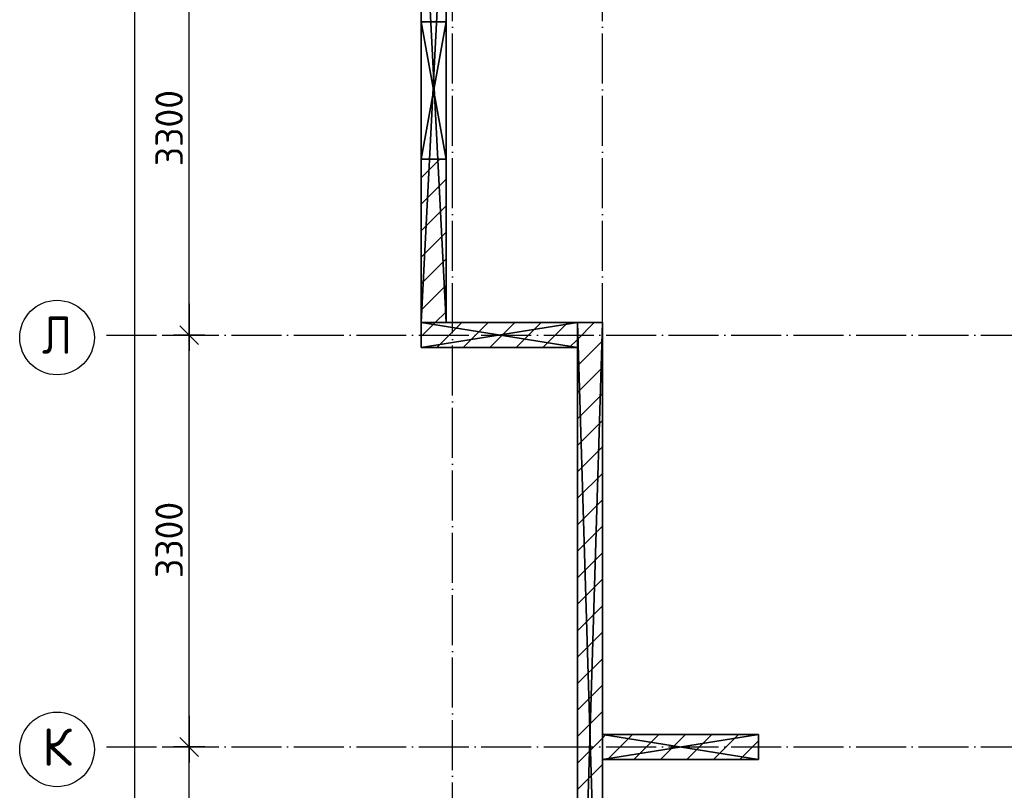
# Model space of a CAD drawing. Header units: millimetres. Extents: x 40580 to 559114, y -343730 to 81020.
# Tile 478 of 656: x 379333 to 387216, y -61368 to -55194. Entities that reach past the tile are written whole.
import ezdxf
from ezdxf.enums import TextEntityAlignment as Align

# ---------------------------------------------------------------- set-up
doc = ezdxf.new("R2010")
doc.units = ezdxf.units.MM
doc.linetypes.add('______11', pattern=[500, 400, -50, 0, -50])
doc.linetypes.add('______5', pattern=[1100, 800, -100, 100, -100])
for name, color, linetype in [('____________', 7, 'Continuous'), ('___________________', 253, '______5'), ('______________________', 7, 'Continuous')]:
    doc.layers.add(name, color=color, linetype=linetype)
doc.styles.add('ISOCPEUR', font='isocpeur.ttf')

# ---------------------------------------------------------------- blocks, each defined once
blk = doc.blocks.new('ALL_ML_STRICH')
at = {"color": 0, "linetype": 'ByBlock', "lineweight": -2}
for p, q in [((0, -0.5), (0, 0.5)), ((-1, 0), (0.5, 0)), ((-0.3, -0.3), (0.3, 0.3))]:
    blk.add_line(p, q, dxfattribs=at)

msp = doc.modelspace()

# ---------------------------------------------------------------- linework, layer by layer
at = {"layer": '____________', "color": 253, "linetype": '______11'}
for p, q in [((382736.8, -55211, -3800), (382748.1, -55199.8, -3800)), ((382672.4, -57821, -3800), (382872.4, -57621, -3800)), ((383096.7, -57821, -3800), (383296.7, -57621, -3800)), ((383520.9, -57821, -3800), (383720.9, -57621, -3800)), ((383798.1, -57968.1, -3800), (383998.1, -57768.1, -3800)), ((383798.1, -58392.4, -3800), (383998.1, -58192.4, -3800)), ((383798.1, -58816.7, -3800), (383998.1, -58616.7, -3800)), ((383798.1, -59240.9, -3800), (383998.1, -59040.9, -3800)), ((383798.1, -59665.2, -3800), (383998.1, -59465.2, -3800)), ((383798.1, -60089.5, -3800), (383998.1, -59889.5, -3800)), ((383798.1, -60513.7, -3800), (383998.1, -60313.7, -3800)), ((383798.1, -60938, -3800), (383998.1, -60738, -3800)), ((384039.3, -61121, -3800), (384239.3, -60921, -3800)), ((384463.6, -61121, -3800), (384663.6, -60921, -3800)), ((384887.8, -61121, -3800), (385087.8, -60921, -3800)), ((383798.1, -61362.2, -3800), (383998.1, -61162.2, -3800))]:
    msp.add_line(p, q, dxfattribs=at)
at = {"layer": '____________', "color": 253, "linetype": '______5'}
for p, q in [((382548.1, -56460.4, -3800), (382697.5, -56311, -3800)), ((382548.1, -57733.2, -3800), (382660.3, -57621, -3800)), ((382884.5, -57821, -3800), (383084.5, -57621, -3800)), ((383308.8, -57821, -3800), (383508.8, -57621, -3800)), ((383798.1, -57756, -3800), (383933.1, -57621, -3800)), ((383733.1, -57821, -3800), (383798.1, -57756, -3800)), ((383798.1, -58180.3, -3800), (383998.1, -57980.3, -3800)), ((383798.1, -58604.5, -3800), (383998.1, -58404.5, -3800)), ((383798.1, -59028.8, -3800), (383998.1, -58828.8, -3800)), ((383798.1, -59453.1, -3800), (383998.1, -59253.1, -3800)), ((383798.1, -59877.3, -3800), (383998.1, -59677.3, -3800)), ((383798.1, -60301.6, -3800), (383998.1, -60101.6, -3800)), ((383798.1, -60725.8, -3800), (383998.1, -60525.8, -3800)), ((383998.1, -60950.1, -3800), (384027.2, -60921, -3800)), ((384251.4, -61121, -3800), (384451.4, -60921, -3800)), ((384675.7, -61121, -3800), (384875.7, -60921, -3800)), ((383798.1, -61150.1, -3800), (383998.1, -60950.1, -3800)), ((385100, -61121, -3800), (385248.1, -60972.9, -3800))]:
    msp.add_line(p, q, dxfattribs=at)
at = {"layer": '____________', "color": 253, "linetype": '______11', "elevation": -3800}
for points in [[(382548.1, -56672.5), (382748.1, -56472.5), (382748.1, -56472.5)], [(382548.1, -57096.8), (382748.1, -56896.8), (382748.1, -56896.8)], [(382548.1, -57521.1), (382748.1, -57321.1), (382748.1, -57321.1)]]:
    msp.add_lwpolyline(points, dxfattribs=at)
at = {"layer": '____________', "color": 253, "linetype": '______5', "elevation": -3800}
for points in [[(382548.1, -56884.7), (382748.1, -56684.7), (382748.1, -56684.7)], [(382548.1, -57308.9), (382748.1, -57108.9), (382748.1, -57108.9)], [(382660.3, -57621), (382748.1, -57533.2), (382748.1, -57533.2)]]:
    msp.add_lwpolyline(points, dxfattribs=at)
at = {"layer": '___________________', "color": 253, "linetype": '______11'}
for p, q in [((382798.1, -88711, -3800), (382798.1, -38631, -3800)), ((383998.1, -88711, -3800), (383998.1, -38631, -3800)), ((380028.1, -57721, -3800), (397268.1, -57721, -3800)), ((380028.1, -61021, -3800), (397268.1, -61021, -3800))]:
    msp.add_line(p, q, dxfattribs=at)
at = {"layer": '___________________', "color": 7, "linetype": 'Continuous'}
for centre in [(379631.9, -57740.5, -3800), (379631.9, -61040.5, -3800)]:
    msp.add_circle(centre, 298.8, dxfattribs=at)
at = {"layer": '______________________', "color": 7, "linetype": 'Continuous'}
for p, q in [((380253.8, -86121, -3800), (380253.8, -39631, -3800)), ((380689.5, -57721, -3800), (380689.5, -54421, -3800)), ((380689.5, -61021, -3800), (380689.5, -57721, -3800)), ((380689.5, -64321, -3800), (380689.5, -61021, -3800))]:
    msp.add_line(p, q, dxfattribs=at)
at = {"layer": '______________________', "color": 253, "linetype": 'Continuous'}
for p, q in [((380474.3, -57721, -3800), (380689.5, -57721, -3800)), ((380474.3, -57721, -3800), (380689.5, -57721, -3800)), ((380474.3, -61021, -3800), (380689.5, -61021, -3800)), ((380474.3, -61021, -3800), (380689.5, -61021, -3800))]:
    msp.add_line(p, q, dxfattribs=at)

# ---------------------------------------------------------------- block references
at = {"layer": '______________________', "color": 7, "linetype": 'Continuous', "xscale": 250, "yscale": 250, "zscale": 250}
for p, rotation in [((380689.5, -57721, -3800), 270), ((380689.5, -57721, -3800), 90), ((380689.5, -61021, -3800), 270), ((380689.5, -61021, -3800), 90)]:
    msp.add_blockref('ALL_ML_STRICH', p, dxfattribs=dict(at, rotation=rotation))

# ---------------------------------------------------------------- texts
at = {"layer": '___________________', "color": 7, "linetype": 'Continuous', "style": 'ISOCPEUR', "width": 0.999536}
for s, p, p2 in [('Л', (379511.9, -57871, -3800), (379751.8, -57871, -3800)), ('К', (379511.9, -61171, -3800), (379751.8, -61171, -3800))]:
    msp.add_text(s, height=300, dxfattribs=at).set_placement(p, p2, align=Align.FIT)
at = {"layer": '______________________', "color": 7, "style": 'ISOCPEUR'}
for p in [(380639.5, -56368, -3800), (380639.5, -59668, -3800)]:
    msp.add_text('3300', height=220, rotation=90, dxfattribs=at).set_placement(p)

# ---------------------------------------------------------------- meshes
at = {"layer": '____________', "color": 7, "linetype": 'Continuous'}
mesh = msp.add_polyface(dxfattribs=at)
corners = [(382748.1, -57621, -7600), (382548.1, -57621, -7600), (382548.1, -53701, -7600), (382748.1, -53701, -7600)]
mesh.append_faces([[corners[k] for k in face] for face in [(1, 2, 0)]], dxfattribs={"vtx1": -1, "color": 7})
mesh.append_faces([[corners[k] for k in face] for face in [(2, 3, 0)]], dxfattribs={"vtx2": -1, "color": 7})
mesh = msp.add_polyface(dxfattribs=at)
corners = [(382548.1, -57621, -4150), (382748.1, -57621, -4150), (382748.1, -53701, -4150), (382548.1, -53701, -4150)]
mesh.append_faces([[corners[k] for k in face] for face in [(1, 2, 0)]], dxfattribs={"vtx1": -1, "color": 7})
mesh.append_faces([[corners[k] for k in face] for face in [(2, 3, 0)]], dxfattribs={"vtx2": -1, "color": 7})
mesh = msp.add_polyface(dxfattribs=at)
corners = [(382548.1, -53701, -7600), (382548.1, -57621, -7600), (382548.1, -57621, -4150), (382548.1, -53701, -4150), (382548.1, -55211, -4400), (382548.1, -56311, -4400), (382548.1, -56311, -5700), (382548.1, -55211, -5700)]
mesh.append_faces([[corners[k] for k in face] for face in [(3, 4, 5), (7, 0, 1), (7, 3, 0)]], dxfattribs={"vtx0": -1, "vtx2": -1, "color": 7})
mesh.append_faces([[corners[k] for k in face] for face in [(2, 3, 5), (5, 6, 2), (1, 2, 6), (6, 7, 1), (7, 4, 3)]], dxfattribs={"vtx1": -1, "vtx2": -1, "color": 7})
mesh = msp.add_polyface(dxfattribs=at)
corners = [(382748.1, -57621, -7600), (382748.1, -53701, -7600), (382748.1, -53701, -4150), (382748.1, -57621, -4150), (382748.1, -56311, -4400), (382748.1, -55211, -4400), (382748.1, -55211, -5700), (382748.1, -56311, -5700)]
mesh.append_faces([[corners[k] for k in face] for face in [(3, 4, 5), (7, 0, 1), (7, 3, 0)]], dxfattribs={"vtx0": -1, "vtx2": -1, "color": 7})
mesh.append_faces([[corners[k] for k in face] for face in [(2, 3, 5), (5, 6, 2), (1, 2, 6), (6, 7, 1), (7, 4, 3)]], dxfattribs={"vtx1": -1, "vtx2": -1, "color": 7})
mesh = msp.add_polyface(dxfattribs=at)
corners = [(382748.1, -55211, -5700), (382748.1, -55211, -4400), (382548.1, -55211, -4400), (382548.1, -55211, -5700)]
mesh.append_faces([[corners[k] for k in face] for face in [(1, 2, 0)]], dxfattribs={"vtx1": -1, "color": 7})
mesh.append_faces([[corners[k] for k in face] for face in [(2, 3, 0)]], dxfattribs={"vtx2": -1, "color": 7})
mesh = msp.add_polyface(dxfattribs=at)
corners = [(382748.1, -56311, -5700), (382748.1, -55211, -5700), (382548.1, -55211, -5700), (382548.1, -56311, -5700)]
mesh.append_faces([[corners[k] for k in face] for face in [(1, 2, 0)]], dxfattribs={"vtx1": -1, "color": 7})
mesh.append_faces([[corners[k] for k in face] for face in [(2, 3, 0)]], dxfattribs={"vtx2": -1, "color": 7})
mesh = msp.add_polyface(dxfattribs=at)
corners = [(382548.1, -56311, -4400), (382548.1, -55211, -4400), (382748.1, -55211, -4400), (382748.1, -56311, -4400)]
mesh.append_faces([[corners[k] for k in face] for face in [(1, 2, 0)]], dxfattribs={"vtx1": -1, "color": 7})
mesh.append_faces([[corners[k] for k in face] for face in [(2, 3, 0)]], dxfattribs={"vtx2": -1, "color": 7})
mesh = msp.add_polyface(dxfattribs=at)
corners = [(382548.1, -56311, -5700), (382548.1, -56311, -4400), (382748.1, -56311, -4400), (382748.1, -56311, -5700)]
mesh.append_faces([[corners[k] for k in face] for face in [(1, 2, 0)]], dxfattribs={"vtx1": -1, "color": 7})
mesh.append_faces([[corners[k] for k in face] for face in [(2, 3, 0)]], dxfattribs={"vtx2": -1, "color": 7})
mesh = msp.add_polyface(dxfattribs=at)
corners = [(382548.1, -57621, -7600), (382748.1, -57621, -7600), (382748.1, -57621, -4150), (382548.1, -57621, -4150)]
mesh.append_faces([[corners[k] for k in face] for face in [(1, 2, 0)]], dxfattribs={"vtx1": -1, "color": 7})
mesh.append_faces([[corners[k] for k in face] for face in [(2, 3, 0)]], dxfattribs={"vtx2": -1, "color": 7})
mesh = msp.add_polyface(dxfattribs=at)
corners = [(382548.1, -57621, -7600), (382548.1, -57821, -7600), (382548.1, -57821, -4150), (382548.1, -57621, -4150)]
mesh.append_faces([[corners[k] for k in face] for face in [(1, 2, 0)]], dxfattribs={"vtx1": -1, "color": 7})
mesh.append_faces([[corners[k] for k in face] for face in [(2, 3, 0)]], dxfattribs={"vtx2": -1, "color": 7})
mesh = msp.add_polyface(dxfattribs=at)
corners = [(383798.1, -57621, -7600), (382548.1, -57621, -7600), (382548.1, -57621, -4150), (383798.1, -57621, -4150)]
mesh.append_faces([[corners[k] for k in face] for face in [(1, 2, 0)]], dxfattribs={"vtx1": -1, "color": 7})
mesh.append_faces([[corners[k] for k in face] for face in [(2, 3, 0)]], dxfattribs={"vtx2": -1, "color": 7})
mesh = msp.add_polyface(dxfattribs=at)
corners = [(383798.1, -57821, -4150), (383798.1, -57621, -4150), (382548.1, -57621, -4150), (382548.1, -57821, -4150)]
mesh.append_faces([[corners[k] for k in face] for face in [(1, 2, 0)]], dxfattribs={"vtx1": -1, "color": 7})
mesh.append_faces([[corners[k] for k in face] for face in [(2, 3, 0)]], dxfattribs={"vtx2": -1, "color": 7})
mesh = msp.add_polyface(dxfattribs=at)
corners = [(383798.1, -57621, -7600), (383798.1, -57821, -7600), (382548.1, -57821, -7600), (382548.1, -57621, -7600)]
mesh.append_faces([[corners[k] for k in face] for face in [(1, 2, 0)]], dxfattribs={"vtx1": -1, "color": 7})
mesh.append_faces([[corners[k] for k in face] for face in [(2, 3, 0)]], dxfattribs={"vtx2": -1, "color": 7})
mesh = msp.add_polyface(dxfattribs=at)
corners = [(383798.1, -57821, -7600), (383798.1, -57621, -7600), (383798.1, -57621, -4150), (383798.1, -57821, -4150)]
mesh.append_faces([[corners[k] for k in face] for face in [(1, 2, 0)]], dxfattribs={"vtx1": -1, "color": 7})
mesh.append_faces([[corners[k] for k in face] for face in [(2, 3, 0)]], dxfattribs={"vtx2": -1, "color": 7})
mesh = msp.add_polyface(dxfattribs=at)
corners = [(383798.1, -57621, -7600), (383798.1, -64221, -7600), (383798.1, -64221, -4150), (383798.1, -57621, -4150)]
mesh.append_faces([[corners[k] for k in face] for face in [(1, 2, 0)]], dxfattribs={"vtx1": -1, "color": 7})
mesh.append_faces([[corners[k] for k in face] for face in [(2, 3, 0)]], dxfattribs={"vtx2": -1, "color": 7})
mesh = msp.add_polyface(dxfattribs=at)
corners = [(383998.1, -57621, -7600), (383798.1, -57621, -7600), (383798.1, -57621, -4150), (383998.1, -57621, -4150)]
mesh.append_faces([[corners[k] for k in face] for face in [(1, 2, 0)]], dxfattribs={"vtx1": -1, "color": 7})
mesh.append_faces([[corners[k] for k in face] for face in [(2, 3, 0)]], dxfattribs={"vtx2": -1, "color": 7})
mesh = msp.add_polyface(dxfattribs=at)
corners = [(383798.1, -64221, -4150), (383998.1, -64221, -4150), (383998.1, -57621, -4150), (383798.1, -57621, -4150)]
mesh.append_faces([[corners[k] for k in face] for face in [(1, 2, 0)]], dxfattribs={"vtx1": -1, "color": 7})
mesh.append_faces([[corners[k] for k in face] for face in [(2, 3, 0)]], dxfattribs={"vtx2": -1, "color": 7})
mesh = msp.add_polyface(dxfattribs=at)
corners = [(383998.1, -64221, -7600), (383798.1, -64221, -7600), (383798.1, -57621, -7600), (383998.1, -57621, -7600)]
mesh.append_faces([[corners[k] for k in face] for face in [(1, 2, 0)]], dxfattribs={"vtx1": -1, "color": 7})
mesh.append_faces([[corners[k] for k in face] for face in [(2, 3, 0)]], dxfattribs={"vtx2": -1, "color": 7})
mesh = msp.add_polyface(dxfattribs=at)
corners = [(383998.1, -64221, -7600), (383998.1, -57621, -7600), (383998.1, -57621, -4150), (383998.1, -64221, -4150)]
mesh.append_faces([[corners[k] for k in face] for face in [(1, 2, 0)]], dxfattribs={"vtx1": -1, "color": 7})
mesh.append_faces([[corners[k] for k in face] for face in [(2, 3, 0)]], dxfattribs={"vtx2": -1, "color": 7})
mesh = msp.add_polyface(dxfattribs=at)
corners = [(382548.1, -57821, -7600), (383798.1, -57821, -7600), (383798.1, -57821, -4150), (382548.1, -57821, -4150)]
mesh.append_faces([[corners[k] for k in face] for face in [(1, 2, 0)]], dxfattribs={"vtx1": -1, "color": 7})
mesh.append_faces([[corners[k] for k in face] for face in [(2, 3, 0)]], dxfattribs={"vtx2": -1, "color": 7})
mesh = msp.add_polyface(dxfattribs=at)
corners = [(385248.1, -60921, -7600), (383998.1, -60921, -7600), (383998.1, -60921, -4150), (385248.1, -60921, -4150)]
mesh.append_faces([[corners[k] for k in face] for face in [(1, 2, 0)]], dxfattribs={"vtx1": -1, "color": 7})
mesh.append_faces([[corners[k] for k in face] for face in [(2, 3, 0)]], dxfattribs={"vtx2": -1, "color": 7})
mesh = msp.add_polyface(dxfattribs=at)
corners = [(383998.1, -60921, -7600), (383998.1, -61121, -7600), (383998.1, -61121, -4150), (383998.1, -60921, -4150)]
mesh.append_faces([[corners[k] for k in face] for face in [(1, 2, 0)]], dxfattribs={"vtx1": -1, "color": 7})
mesh.append_faces([[corners[k] for k in face] for face in [(2, 3, 0)]], dxfattribs={"vtx2": -1, "color": 7})
mesh = msp.add_polyface(dxfattribs=at)
corners = [(383998.1, -60921, -4150), (383998.1, -61121, -4150), (385248.1, -61121, -4150), (385248.1, -60921, -4150)]
mesh.append_faces([[corners[k] for k in face] for face in [(1, 2, 0)]], dxfattribs={"vtx1": -1, "color": 7})
mesh.append_faces([[corners[k] for k in face] for face in [(2, 3, 0)]], dxfattribs={"vtx2": -1, "color": 7})
mesh = msp.add_polyface(dxfattribs=at)
corners = [(383998.1, -61121, -7600), (383998.1, -60921, -7600), (385248.1, -60921, -7600), (385248.1, -61121, -7600)]
mesh.append_faces([[corners[k] for k in face] for face in [(1, 2, 0)]], dxfattribs={"vtx1": -1, "color": 7})
mesh.append_faces([[corners[k] for k in face] for face in [(2, 3, 0)]], dxfattribs={"vtx2": -1, "color": 7})
mesh = msp.add_polyface(dxfattribs=at)
corners = [(385248.1, -61121, -7600), (385248.1, -60921, -7600), (385248.1, -60921, -4150), (385248.1, -61121, -4150)]
mesh.append_faces([[corners[k] for k in face] for face in [(1, 2, 0)]], dxfattribs={"vtx1": -1, "color": 7})
mesh.append_faces([[corners[k] for k in face] for face in [(2, 3, 0)]], dxfattribs={"vtx2": -1, "color": 7})
mesh = msp.add_polyface(dxfattribs=at)
corners = [(383998.1, -61121, -7600), (385248.1, -61121, -7600), (385248.1, -61121, -4150), (383998.1, -61121, -4150)]
mesh.append_faces([[corners[k] for k in face] for face in [(1, 2, 0)]], dxfattribs={"vtx1": -1, "color": 7})
mesh.append_faces([[corners[k] for k in face] for face in [(2, 3, 0)]], dxfattribs={"vtx2": -1, "color": 7})

doc.saveas('drawing.dxf')
